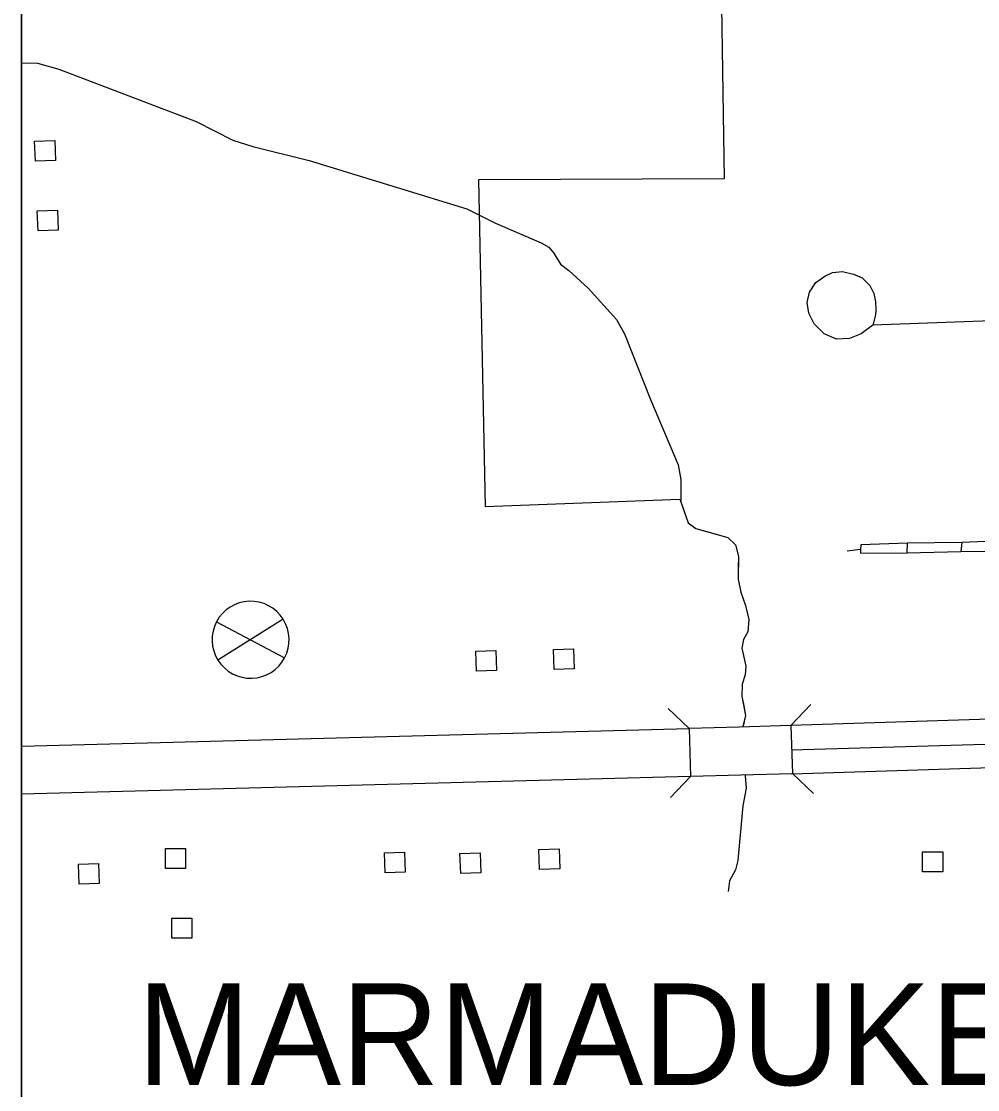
# Model space of a CAD drawing. Extents: x -0.3 to 2.65, y 0 to 1.9.
# Drawn here: x 0.3848 to 0.4442, y 0.2596 to 0.3259 of the extents above; entities that cross this region are included whole.
import ezdxf

# ---------------------------------------------------------------- set-up
doc = ezdxf.new("R2010")
doc.units = 0
for name, color, linetype in [('DSN_DRFT_DNC', 7, 'Continuous'), ('Level 14', 7, 'Continuous'), ('Level 19', 7, 'Continuous'), ('Level 21', 7, 'Continuous'), ('Level 30', 7, 'Continuous'), ('Level 32', 7, 'Continuous'), ('Level 34', 7, 'Continuous'), ('Level 35', 7, 'Continuous'), ('Level 6', 7, 'Continuous')]:
    doc.layers.add(name, color=color, linetype=linetype)

msp = doc.modelspace()

# ---------------------------------------------------------------- linework, layer by layer
at = {"layer": 'DSN_DRFT_DNC'}
msp.add_lwpolyline([(0.38477044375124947, 0.541666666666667), (1.0318962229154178, 0.541666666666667), (1.0318962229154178, 0.14429633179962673), (0.38477044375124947, 0.14429633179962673)], close=True, dxfattribs=at)
at = {"layer": 'Level 14'}
for points in [[(0.38475990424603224, 0.3233803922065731), (0.38576537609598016, 0.3233421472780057), (0.38708337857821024, 0.3229689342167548), (0.395625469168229, 0.31971938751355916), (0.3979047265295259, 0.31856383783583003), (0.39913945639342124, 0.318175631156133), (0.40262985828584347, 0.31730363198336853), (0.4124326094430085, 0.31429138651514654), (0.41422350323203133, 0.31340661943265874), (0.417055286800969, 0.3121987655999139), (0.417519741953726, 0.31192712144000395), (0.4178325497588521, 0.31154195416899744), (0.418263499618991, 0.3108607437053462), (0.4187680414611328, 0.31047043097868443), (0.4199678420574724, 0.3093723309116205), (0.42172404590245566, 0.3074293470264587), (0.4222223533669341, 0.3065343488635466), (0.42385025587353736, 0.3024488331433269), (0.42557255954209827, 0.2984027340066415), (0.4257241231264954, 0.2974953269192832), (0.4257341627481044, 0.2961864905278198)], [(0.425671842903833, 0.29625632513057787), (0.4261784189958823, 0.2947851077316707), (0.42666931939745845, 0.29444234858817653), (0.42865250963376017, 0.2938767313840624), (0.4291348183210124, 0.2934375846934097), (0.4293159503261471, 0.2927113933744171), (0.42929389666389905, 0.29129331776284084), (0.42945363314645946, 0.2904943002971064), (0.4297461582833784, 0.2896640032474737), (0.42994471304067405, 0.28878229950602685), (0.4298875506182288, 0.28802356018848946), (0.4296289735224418, 0.2875458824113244), (0.42952836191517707, 0.28700179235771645), (0.4297712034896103, 0.2858814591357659), (0.42971800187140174, 0.28535107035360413), (0.42954690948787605, 0.2847684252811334), (0.42951280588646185, 0.28403452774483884), (0.4297470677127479, 0.28281780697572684), (0.42957538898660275, 0.28214120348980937)], [(0.4297206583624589, 0.27911431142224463), (0.429734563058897, 0.2790819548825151), (0.42979738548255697, 0.278315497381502), (0.42957266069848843, 0.2772144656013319), (0.4292609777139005, 0.27381622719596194), (0.42912575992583, 0.2732348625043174), (0.4287547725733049, 0.27254897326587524), (0.42867985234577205, 0.27188282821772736)]]:
    msp.add_lwpolyline(points, dxfattribs=at)
at = {"layer": 'Level 19'}
for points in [[(0.3856280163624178, 0.3172621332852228), (0.3855834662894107, 0.3185068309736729), (0.38683187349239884, 0.31855151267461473), (0.38687642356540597, 0.31730680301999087)], [(0.3857952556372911, 0.31293594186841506), (0.385750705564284, 0.3141806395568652), (0.3869991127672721, 0.31422532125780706), (0.38704366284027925, 0.3129806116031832)], [(0.41303644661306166, 0.2855712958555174), (0.4129918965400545, 0.2868159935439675), (0.4142403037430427, 0.28686067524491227), (0.41428485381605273, 0.2856159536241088)], [(0.41785669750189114, 0.285681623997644), (0.417812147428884, 0.2869263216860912), (0.4190605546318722, 0.286971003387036), (0.4191051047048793, 0.2857262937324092)], [(0.3937168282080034, 0.27332007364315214), (0.3937168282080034, 0.27456556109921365), (0.3949660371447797, 0.27456556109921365), (0.3949660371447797, 0.27332007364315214)], [(0.40736477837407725, 0.27305418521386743), (0.4073202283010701, 0.2742988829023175), (0.4085686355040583, 0.2743435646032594), (0.40861318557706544, 0.27309885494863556)], [(0.4120543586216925, 0.27301035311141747), (0.41200980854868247, 0.27425505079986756), (0.41325821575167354, 0.27429973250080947), (0.4133027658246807, 0.27305502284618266)], [(0.4169589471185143, 0.27325698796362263), (0.41691439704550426, 0.27450168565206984), (0.41816280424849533, 0.27454636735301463), (0.41820735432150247, 0.27330166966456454)], [(0.4407506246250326, 0.27312095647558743), (0.4407506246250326, 0.27436645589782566), (0.4419998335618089, 0.27436645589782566), (0.4419998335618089, 0.27312095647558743)], [(0.38834925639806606, 0.2723505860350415), (0.388304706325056, 0.27359528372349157), (0.38955311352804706, 0.2736399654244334), (0.3895976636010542, 0.27239525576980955)], [(0.3941073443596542, 0.2689854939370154), (0.3941073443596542, 0.27023098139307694), (0.3953565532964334, 0.27023098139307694), (0.3953565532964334, 0.2689854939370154)]]:
    msp.add_lwpolyline(points, close=True, dxfattribs=at)
at = {"layer": 'Level 21'}
for p, q in [((0.3847599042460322, 0.2809272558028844), (0.42625135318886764, 0.28202073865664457)), ((0.42625135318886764, 0.28202073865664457), (0.42633016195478, 0.27903024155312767)), ((0.42633016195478, 0.27903024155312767), (0.3847599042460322, 0.27793466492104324))]:
    msp.add_line(p, q, dxfattribs=at)
for points in [[(0.46246956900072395, 0.2831553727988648), (0.45822246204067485, 0.28305156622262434), (0.4540572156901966, 0.28287843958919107), (0.43256586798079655, 0.2822033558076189)], [(0.43256586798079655, 0.2822033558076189), (0.42936247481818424, 0.2821027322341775), (0.42625367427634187, 0.2820207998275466)], [(0.43256754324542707, 0.2822034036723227), (0.4326614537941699, 0.2792133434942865)], [(0.4326279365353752, 0.27921229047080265), (0.45416629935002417, 0.27988885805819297), (0.45832113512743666, 0.2800615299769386), (0.46254265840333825, 0.2801647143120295)], [(0.4326279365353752, 0.27921229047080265), (0.42944884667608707, 0.2791124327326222), (0.4263281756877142, 0.27903018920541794)]]:
    msp.add_lwpolyline(points, dxfattribs=at)
at = {"layer": 'Level 30'}
for points in [[(0.43256754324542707, 0.2822034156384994), (0.43379627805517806, 0.28351184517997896)], [(0.4249491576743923, 0.28325608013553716), (0.42625135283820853, 0.28202075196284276)], [(0.4263301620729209, 0.27903023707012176), (0.4250948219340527, 0.2777280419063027)], [(0.43396988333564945, 0.2779845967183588), (0.4326614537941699, 0.27921333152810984)]]:
    msp.add_lwpolyline(points, dxfattribs=at)
at = {"layer": 'Level 32'}
for p, q in [((0.4010283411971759, 0.2888030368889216), (0.39697137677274, 0.28626307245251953)), ((0.3968857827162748, 0.28865478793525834), (0.4011139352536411, 0.2864113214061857))]:
    msp.add_line(p, q, dxfattribs=at)
for start, end in [(32.04950555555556, 152.04974722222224), (332.04948333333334, 32.049505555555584), (152.0497472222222, 212.04943333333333), (212.04943333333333, 332.04948333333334)]:
    msp.add_arc((0.3989998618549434, 0.28753305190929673), 0.002393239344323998, start, end, dxfattribs=at)
at = {"layer": 'Level 34'}
for points in [[(0.44559929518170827, 0.29367848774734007), (0.44319645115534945, 0.2935804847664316), (0.4398102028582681, 0.2935313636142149), (0.43690475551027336, 0.2934273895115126), (0.43689094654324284, 0.29313863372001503), (0.4368989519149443, 0.292910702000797), (0.43979538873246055, 0.29293029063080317), (0.44313253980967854, 0.2930136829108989), (0.4455977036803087, 0.29304185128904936)], [(0.43979538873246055, 0.29293029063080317), (0.4398102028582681, 0.2935313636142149)], [(0.44319645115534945, 0.2935804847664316), (0.44313253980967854, 0.2930136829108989)], [(0.43689094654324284, 0.29313863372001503), (0.43606847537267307, 0.29303712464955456)]]:
    msp.add_lwpolyline(points, dxfattribs=at)
at = {"layer": 'Level 35'}
for points in [[(0.4376467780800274, 0.3070743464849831), (0.4369351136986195, 0.30654441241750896), (0.43621502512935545, 0.3062544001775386), (0.43539043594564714, 0.3062128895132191), (0.4346369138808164, 0.3065342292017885), (0.4340043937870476, 0.307160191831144), (0.4336818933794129, 0.3078212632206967), (0.433586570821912, 0.30849045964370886), (0.4337320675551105, 0.3091202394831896), (0.4341179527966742, 0.309722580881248), (0.4346664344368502, 0.3101265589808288), (0.43514991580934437, 0.31033603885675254), (0.4357699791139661, 0.31040626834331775), (0.43644586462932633, 0.3102503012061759), (0.43699275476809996, 0.31001764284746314), (0.43747631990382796, 0.3095425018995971), (0.4377211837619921, 0.309046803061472), (0.43782341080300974, 0.3085219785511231), (0.437852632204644, 0.3080305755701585), (0.43781576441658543, 0.3077169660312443), (0.4376467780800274, 0.3070743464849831)], [(0.4450355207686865, 0.30735077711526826), (0.4376467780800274, 0.3070743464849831)]]:
    msp.add_lwpolyline(points, dxfattribs=at)
at = {"layer": 'Level 6'}
msp.add_line((0.3847599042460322, 0.5416442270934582), (0.3847599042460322, 0.14427389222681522), dxfattribs=at)
for points in [[(0.4441655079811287, 0.32872313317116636), (0.4282355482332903, 0.3282611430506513), (0.4284209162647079, 0.31616075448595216), (0.4131590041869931, 0.3161070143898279), (0.4135726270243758, 0.29579931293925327), (0.425671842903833, 0.29625632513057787)], [(0.425671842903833, 0.29625632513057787), (0.4258428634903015, 0.29581804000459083), (0.42603215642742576, 0.2952002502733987), (0.4261784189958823, 0.2947851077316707), (0.42666931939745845, 0.29444234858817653), (0.4276363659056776, 0.29417667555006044), (0.42865250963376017, 0.2938767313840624), (0.4291348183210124, 0.2934375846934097), (0.4293159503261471, 0.2927113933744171), (0.42928142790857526, 0.2919895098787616), (0.42929389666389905, 0.29129331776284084), (0.42945363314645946, 0.2904943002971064), (0.4297461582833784, 0.2896640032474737), (0.42994471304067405, 0.28878229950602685), (0.4298875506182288, 0.28802356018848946), (0.4296289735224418, 0.2875458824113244), (0.42952836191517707, 0.28700179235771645), (0.42967024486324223, 0.2863702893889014), (0.4297712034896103, 0.2858814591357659), (0.42971800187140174, 0.28535107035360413), (0.42954690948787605, 0.2847684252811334), (0.42951280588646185, 0.28403452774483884), (0.4296418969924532, 0.28342659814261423), (0.4297470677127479, 0.28281780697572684), (0.4296024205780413, 0.2821640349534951), (0.42960069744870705, 0.28215803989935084)], [(0.4326115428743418, 0.2807014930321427), (0.4460530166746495, 0.2810952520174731), (0.45351476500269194, 0.28133826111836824), (0.45458932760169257, 0.26527956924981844)]]:
    msp.add_lwpolyline(points, dxfattribs=at)

# ---------------------------------------------------------------- texts
msp.add_text('MARMADUKE', height=0.0063181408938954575, dxfattribs=at).set_placement((0.39195033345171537, 0.25986674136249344))

doc.saveas('drawing.dxf')
